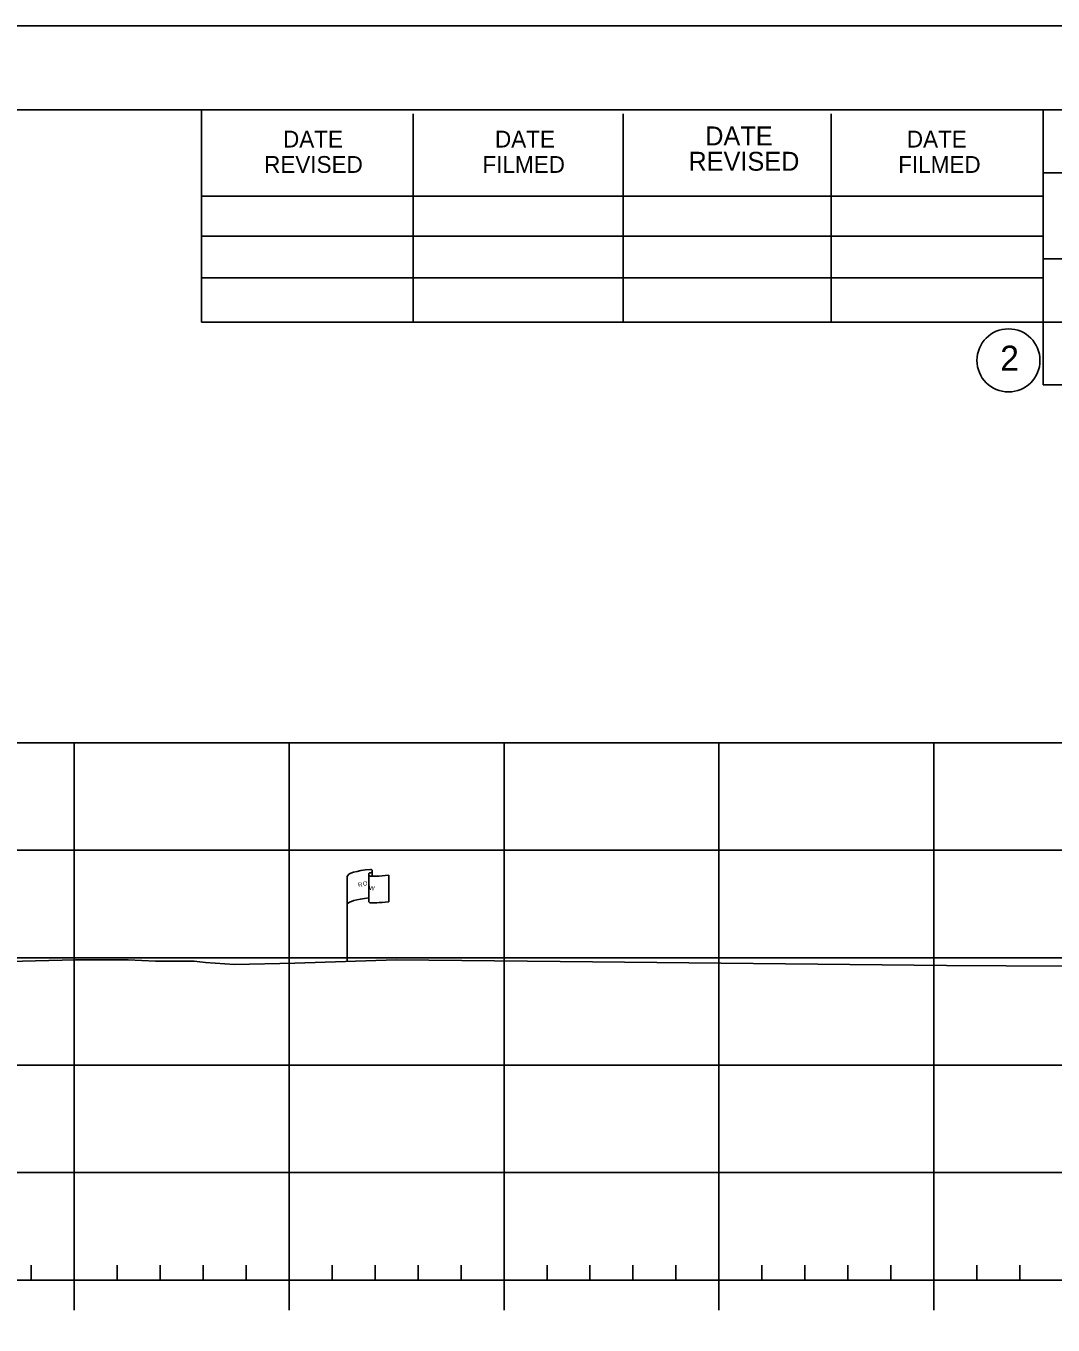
# Model space of a CAD drawing. Extents: x 1365647 to 1367999, y 387113 to 400173.
# Drawn here: x 1365961.9 to 1366009.6, y 387739 to 387799.4 of the extents above; entities that cross this region are included whole.
import ezdxf

# ---------------------------------------------------------------- set-up
doc = ezdxf.new("R2010")
doc.units = 0
for name, color, linetype in [('E_Existing ROW', 7, 'Continuous'), ('R_Axis', 7, 'Continuous'), ('R_Border', 7, 'Continuous'), ('R_Exist Surface', 7, 'Continuous'), ('R_Grid', 7, 'Continuous'), ('R_No Plot', 7, 'Continuous')]:
    doc.layers.add(name, color=color, linetype=linetype)

msp = doc.modelspace()

# ---------------------------------------------------------------- linework, layer by layer
at = {"layer": 'E_Existing ROW'}
for p, q in [((1365977.968, 387760.087), (1365977.968, 387759.847)), ((1365976.805, 387755.886), (1365976.805, 387759.836)), ((1365977.8, 387759.931), (1365977.8, 387759.917)), ((1365977.8, 387759.917), (1365977.8, 387758.691)), ((1365978.736, 387759.893), (1365978.736, 387758.653))]:
    msp.add_line(p, q, dxfattribs=at)
for centre, radius, start, end in [((1365977.878, 387759.931), 0.078, 88.6458, 274.28284), ((1365977.89, 387760.087), 0.0783, 263.07118, 93.95638), ((1365977.879, 387758.691), 0.0783, 180, 273.95638)]:
    msp.add_arc(centre, radius, start, end, dxfattribs=at)
for centre, major_axis, ratio, start_param, end_param in [((1365978.387, 387759.88), (-1.582, -0.043), 0.19887, 5.030368, 6.283185), ((1365979.094, 387759.995), (-1.227, -0.134), 0.052933, 0.159456, 1.268315), ((1365978.382, 387758.562), (-1.582, -0.043), 0.19887, 5.083035, 6.194897), ((1365979.094, 387758.755), (-1.227, -0.134), 0.052933, 0.159456, 1.268315)]:
    msp.add_ellipse(centre, major_axis=major_axis, ratio=ratio, start_param=start_param, end_param=end_param, dxfattribs=at)
at = {"layer": 'R_Axis'}
for p, q in [((1365962.095, 387741.055), (1365962.095, 387741.755)), ((1365966.095, 387741.055), (1365966.095, 387741.755)), ((1365968.095, 387741.055), (1365968.095, 387741.755)), ((1365970.095, 387741.055), (1365970.095, 387741.755)), ((1365972.095, 387741.055), (1365972.095, 387741.755)), ((1365976.095, 387741.055), (1365976.095, 387741.755)), ((1365978.095, 387741.055), (1365978.095, 387741.755)), ((1365980.095, 387741.055), (1365980.095, 387741.755)), ((1365982.095, 387741.055), (1365982.095, 387741.755)), ((1365986.095, 387741.055), (1365986.095, 387741.755)), ((1365988.095, 387741.055), (1365988.095, 387741.755)), ((1365990.095, 387741.055), (1365990.095, 387741.755)), ((1365992.095, 387741.055), (1365992.095, 387741.755)), ((1365996.095, 387741.055), (1365996.095, 387741.755)), ((1365998.095, 387741.055), (1365998.095, 387741.755)), ((1366000.095, 387741.055), (1366000.095, 387741.755)), ((1366002.095, 387741.055), (1366002.095, 387741.755)), ((1366006.095, 387741.055), (1366006.095, 387741.755)), ((1366008.095, 387741.055), (1366008.095, 387741.755)), ((1365749.095, 387741.055), (1366039.095, 387741.055)), ((1365964.095, 387739.655), (1365964.095, 387741.055)), ((1365974.095, 387739.655), (1365974.095, 387741.055)), ((1365984.095, 387739.655), (1365984.095, 387741.055)), ((1365994.095, 387739.655), (1365994.095, 387741.055)), ((1366004.095, 387739.655), (1366004.095, 387741.055))]:
    msp.add_line(p, q, dxfattribs=at)
at = {"layer": 'R_Border'}
for p, q in [((1365736.095, 387795.515), (1366052.275, 387795.515)), ((1365970.015, 387785.635), (1365970.015, 387795.515)), ((1365979.875, 387785.635), (1365979.875, 387795.315)), ((1365989.635, 387785.635), (1365989.635, 387795.315)), ((1365999.315, 387785.635), (1365999.315, 387795.315)), ((1366009.175, 387795.515), (1366009.175, 387782.715)), ((1366052.275, 387792.575), (1366009.175, 387792.575)), ((1365970.015, 387791.495), (1366009.175, 387791.495)), ((1365970.015, 387789.635), (1366009.175, 387789.635)), ((1366052.275, 387788.575), (1366009.175, 387788.575)), ((1365970.015, 387785.635), (1365970.015, 387787.695)), ((1365970.015, 387787.695), (1366009.175, 387787.695)), ((1366052.275, 387785.635), (1365970.015, 387785.635)), ((1366009.175, 387782.715), (1366052.275, 387782.715))]:
    msp.add_line(p, q, dxfattribs=at)
msp.add_circle((1366007.562, 387783.85), 1.467, dxfattribs=at)
at = {"layer": 'R_Exist Surface'}
msp.add_lwpolyline([(1365956.114, 387755.748), (1365964.162, 387755.956), (1365966.615, 387755.964), (1365967.882, 387755.895), (1365969.685, 387755.896), (1365970.213, 387755.834), (1365971.554, 387755.747), (1365974.368, 387755.807), (1365979.071, 387755.959), (1365986.707, 387755.876), (1366004.687, 387755.701), (1366015.787, 387755.63), (1366024.273, 387755.508), (1366035.035, 387755.438), (1366039.095, 387755.418)], dxfattribs=at)
at = {"layer": 'R_Grid'}
for p, q in [((1365749.095, 387766.055), (1366039.095, 387766.055)), ((1365964.095, 387741.055), (1365964.095, 387766.055)), ((1365974.095, 387741.055), (1365974.095, 387766.055)), ((1365984.095, 387741.055), (1365984.095, 387766.055)), ((1365994.095, 387741.055), (1365994.095, 387766.055)), ((1366004.095, 387741.055), (1366004.095, 387766.055)), ((1365749.095, 387761.055), (1366039.095, 387761.055)), ((1365749.095, 387756.055), (1366039.095, 387756.055)), ((1365749.095, 387751.055), (1366039.095, 387751.055)), ((1365749.095, 387746.055), (1366039.095, 387746.055)), ((1365749.095, 387741.055), (1366039.095, 387741.055))]:
    msp.add_line(p, q, dxfattribs=at)
at = {"layer": 'R_No Plot'}
msp.add_line((1365723.694, 387799.409), (1366057.027, 387799.409), dxfattribs=at)
msp.add_lwpolyline([(1365723.687, 387799.409), (1366057.027, 387799.409), (1366057.027, 387586.072), (1365723.687, 387586.072)], close=True, dxfattribs=at)

# ---------------------------------------------------------------- texts
at = {"layer": 'E_Existing ROW'}
for s, height, rotation, p in [('R ', 0.2, 9.98841, (1365977.324, 387759.338)), (' O', 0.2, 9.98841, (1365977.47, 387759.383)), ('W', 0.2, 351.17882, (1365977.8, 387759.214)), ('DWB 11-9-07', 0.001, 90, (1365977.968, 387759.847)), ('DWB 11-9-07', 0.001, 5.07169, (1365978.725, 387758.653)), ('DWB 11-9-07', 0.001, 90, (1365976.804, 387755.886))]:
    msp.add_text(s, height=height, rotation=rotation, dxfattribs=at).set_placement(p)
at = {"layer": 'R_Border'}
for s, height, p in [('DATE', 0.7819, (1365973.815, 387793.755)), ('DATE', 0.7819, (1365983.675, 387793.755)), ('DATE', 0.8792, (1365993.455, 387793.855)), ('DATE', 0.7819, (1366002.835, 387793.755)), ('REVISED', 0.7819, (1365972.935, 387792.575)), ('FILMED', 0.7819, (1365983.095, 387792.575)), ('REVISED', 0.8792, (1365992.675, 387792.675)), ('FILMED', 0.7819, (1366002.435, 387792.575)), ('2', 1.172, (1366007.179, 387783.364))]:
    msp.add_text(s, height=height, rotation=360, dxfattribs=at).set_placement(p)

doc.saveas('drawing.dxf')
